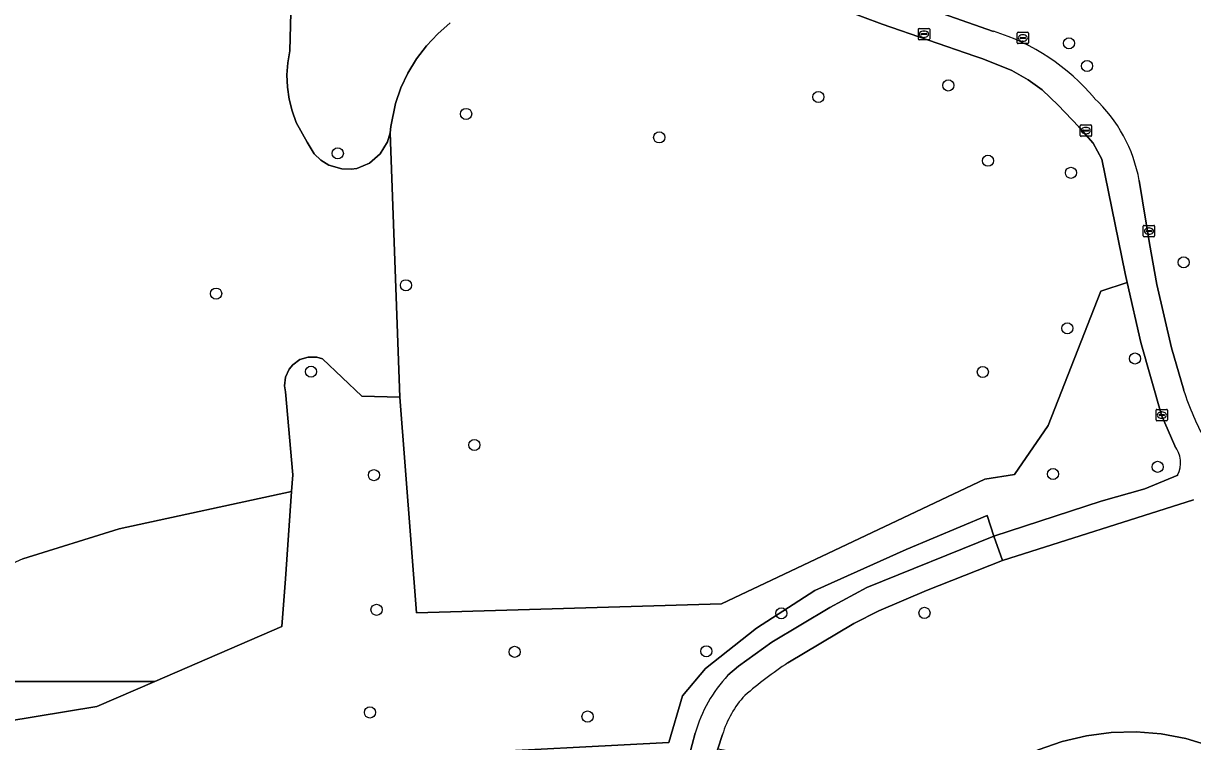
# Model space of a CAD drawing. Extents: x 160732 to 162107, y 387428 to 388479.
# Drawn here: x 160837.2 to 160939.8, y 388105.8 to 388168.9 of the extents above; entities that cross this region are included whole.
import ezdxf

# ---------------------------------------------------------------- set-up
doc = ezdxf.new("R2010")
doc.units = 0
for name, color, linetype in [('IMGEO_Boom', 7, 'Continuous'), ('IMGEO_Groenvoorziening', 7, 'Continuous'), ('IMGEO_Kolk', 7, 'Continuous'), ('IMGEO_Voetpad_gesloten', 7, 'Continuous'), ('IMGEO_Voetpad_open', 7, 'Continuous')]:
    doc.layers.add(name, color=color, linetype=linetype)

msp = doc.modelspace()

# ---------------------------------------------------------------- linework, layer by layer
at = {"layer": 'IMGEO_Boom'}
for centre in [(160928.98, 388167.11), (160930.57, 388165.12), (160918.39, 388163.41), (160906.99, 388162.4), (160876.07, 388160.91), (160893.02, 388158.85), (160864.81, 388157.45), (160921.87, 388156.8), (160929.15, 388155.74), (160939.05, 388147.88), (160870.79, 388145.87), (160854.13, 388145.14), (160928.84, 388142.09), (160934.77, 388139.44), (160862.46, 388138.29), (160921.42, 388138.26), (160876.8, 388131.85), (160936.76, 388129.93), (160867.98, 388129.2), (160927.58, 388129.3), (160868.21, 388117.38), (160903.74, 388117.07), (160916.3, 388117.11), (160880.33, 388113.69), (160897.15, 388113.74), (160867.63, 388108.37), (160886.73, 388108.01)]:
    msp.add_circle(centre, 0.489, dxfattribs=at)
at = {"layer": 'IMGEO_Groenvoorziening'}
for points in [[(160912.84, 388171.52), (160922.36, 388168.16)], [(160837.18, 388121.86), (160845.63, 388124.48), (160860.76, 388127.76), (160860.86, 388129.24), (160860.21, 388136.51), (160860.12, 388137.05), (160860.21, 388137.8), (160860.53, 388138.5), (160860.86, 388138.89), (160861.48, 388139.34), (160862.21, 388139.56), (160862.97, 388139.56), (160863.46, 388139.42), (160866.91, 388136.13), (160870.25, 388136.06), (160869.4, 388159.24), (160869.17, 388158.46), (160868.53, 388157.41), (160867.6, 388156.6), (160866.47, 388156.13), (160865.97, 388156.06), (160865.17, 388156.08), (160864.02, 388156.42), (160863.33, 388156.85), (160862.75, 388157.4), (160862.12, 388158.43), (160861.17, 388160.17), (160860.8, 388161.18), (160860.54, 388162.21), (160860.39, 388163.27), (160860.35, 388164.34), (160860.43, 388165.41), (160860.61, 388166.46), (160860.69, 388169.82)], [(160860.69, 388169.82), (160860.61, 388166.46), (160860.43, 388165.41), (160860.35, 388164.34), (160860.39, 388163.27), (160860.54, 388162.21), (160860.8, 388161.18), (160861.17, 388160.17), (160862.12, 388158.43), (160862.75, 388157.4), (160863.33, 388156.85), (160864.02, 388156.42), (160865.17, 388156.08), (160865.97, 388156.06), (160866.47, 388156.13), (160867.6, 388156.6), (160868.53, 388157.41), (160869.17, 388158.46), (160869.4, 388159.24), (160869.46, 388159.82), (160869.87, 388161.82), (160870.35, 388163.19), (160870.96, 388164.5), (160871.72, 388165.74), (160872.59, 388166.89), (160873.59, 388167.95), (160874.68, 388168.9)], [(160874.68, 388168.9), (160873.59, 388167.95), (160872.59, 388166.89), (160871.72, 388165.74), (160870.96, 388164.5), (160870.35, 388163.19), (160869.87, 388161.82), (160869.46, 388159.82), (160869.4, 388159.24), (160870.25, 388136.06), (160871.73, 388117.11), (160898.49, 388117.89), (160921.6, 388128.86), (160924.2, 388129.26), (160927.16, 388133.56), (160931.77, 388145.35), (160934.1, 388146.1), (160933.91, 388146.9), (160931.86, 388156.93), (160931.11, 388158.34), (160929.86, 388159.77), (160928.04, 388161.69), (160926.62, 388163.04), (160925.39, 388163.91), (160923.97, 388164.72), (160921.42, 388165.76), (160920.71, 388165.99), (160912.6, 388168.79), (160907.4, 388170.73)], [(160935.14, 388155.08), (160936.06, 388149.55), (160936.7, 388145.93), (160937.99, 388140.38), (160939.05, 388136.67)], [(160938.27, 388131.78), (160937.1, 388134.48), (160935.29, 388140.84), (160934.1, 388146.1), (160931.77, 388145.35), (160927.16, 388133.56), (160924.2, 388129.26), (160921.6, 388128.86), (160898.49, 388117.89), (160871.73, 388117.11), (160870.25, 388136.06), (160866.91, 388136.13), (160863.46, 388139.42), (160862.97, 388139.56), (160862.21, 388139.56), (160861.48, 388139.34), (160860.86, 388138.89), (160860.53, 388138.5), (160860.21, 388137.8), (160860.12, 388137.05), (160860.21, 388136.51), (160860.86, 388129.24), (160860.76, 388127.76), (160860.21, 388120.09), (160859.91, 388115.91), (160848.74, 388111.09), (160843.66, 388108.9), (160835.68, 388107.57)], [(160922.39, 388123.83), (160931.82, 388126.91), (160935.65, 388127.99), (160938.52, 388129.19)], [(160939.9, 388127.04), (160923.14, 388121.71), (160916.49, 388119.07), (160912.28, 388117.29), (160910.11, 388116.17), (160904.3, 388112.73)], [(160832.69, 388103.76), (160841.27, 388102.03), (160844.84, 388101.38), (160851.55, 388101.41), (160860.91, 388102.35), (160874.83, 388104.75), (160893.86, 388105.74), (160895.07, 388109.83), (160897.09, 388112.24), (160901.57, 388115.76), (160906.67, 388119.08), (160914.7, 388122.68), (160921.79, 388125.65), (160922.39, 388123.83)], [(160899.05, 388111.63), (160899.97, 388112.42), (160902.89, 388114.54), (160907.98, 388117.59), (160911.25, 388119.34), (160922.39, 388123.83), (160921.79, 388125.65), (160914.7, 388122.68), (160906.67, 388119.08), (160901.57, 388115.76), (160897.09, 388112.24), (160895.07, 388109.83), (160893.86, 388105.74), (160874.83, 388104.75), (160860.91, 388102.35), (160851.55, 388101.41), (160844.84, 388101.38), (160841.27, 388102.03), (160832.69, 388103.76)], [(160835.68, 388107.57), (160843.66, 388108.9), (160848.74, 388111.09), (160835.34, 388111.09)], [(160891.17, 388103.65), (160895.38, 388103.56), (160896.18, 388106.55)], [(160898.58, 388106.43), (160898.16, 388105.18), (160908.51, 388103.34), (160916.7, 388101.13), (160920.62, 388099.85), (160922.53, 388103.08), (160924.31, 388104.16), (160926.29, 388105.1), (160928.37, 388105.82), (160930.51, 388106.33), (160932.68, 388106.61), (160934.88, 388106.66), (160937.07, 388106.48), (160939.23, 388106.07), (160941.34, 388105.44)], [(160949.15, 388098.56), (160947.52, 388100.55), (160945.68, 388102.35), (160943.67, 388103.96), (160941.34, 388105.44), (160939.23, 388106.07), (160937.07, 388106.48), (160934.88, 388106.66), (160932.68, 388106.61), (160930.51, 388106.33), (160928.37, 388105.82), (160926.29, 388105.1), (160924.31, 388104.16), (160922.53, 388103.08), (160920.62, 388099.85), (160919.56, 388098.05), (160920.92, 388097.62), (160927.65, 388095.66)]]:
    msp.add_lwpolyline(points, dxfattribs=at)
msp.add_lwpolyline([(160860.21, 388120.09), (160860.76, 388127.76), (160845.63, 388124.48), (160837.18, 388121.86), (160831.76, 388119.41), (160832.58, 388116.3), (160834.29, 388112.67), (160835.34, 388111.09), (160848.74, 388111.09), (160859.91, 388115.91)], close=True, dxfattribs=at)
for centre, radius, start, end in [((160916.69, 388149.98), 19.05, 40.2444, 72.6802), ((160922.27, 388152.75), 13.08, 10.224, 46.7571), ((160962.28, 388144.02), 24.37, 197.5506, 209.0469), ((160936.36, 388130.28), 2.42, 333.1628, 38.2409), ((160926.97, 388079.03), 40.61, 123.9211, 130.6117), ((160908.05, 388103.2), 12.33, 136.8468, 164.2237), ((160906.54, 388104.15), 8.28, 136.4592, 164.015)]:
    msp.add_arc(centre, radius, start, end, dxfattribs=at)
at = {"layer": 'IMGEO_Kolk'}
for p, q in [((160915.76, 388167.49), (160915.76, 388168.34)), ((160915.83, 388168.41), (160916.68, 388168.41)), ((160916.01, 388167.91), (160916.01, 388167.92)), ((160916.45, 388167.87), (160916.05, 388167.87)), ((160916.06, 388167.96), (160916.46, 388167.96)), ((160916.24, 388168.19), (160916.27, 388168.19)), ((160916.5, 388167.92), (160916.5, 388167.91)), ((160916.76, 388168.34), (160916.76, 388167.49)), ((160924.43, 388167.16), (160924.43, 388168.01)), ((160924.5, 388168.09), (160925.36, 388168.09)), ((160924.92, 388167.86), (160924.94, 388167.86)), ((160925.43, 388168.01), (160925.43, 388167.16)), ((160916.68, 388167.41), (160915.83, 388167.41)), ((160916.27, 388167.63), (160916.24, 388167.63)), ((160925.36, 388167.08), (160924.5, 388167.08)), ((160924.69, 388167.58), (160924.69, 388167.59)), ((160924.73, 388167.63), (160925.13, 388167.63)), ((160925.13, 388167.54), (160924.73, 388167.54)), ((160924.94, 388167.31), (160924.91, 388167.31)), ((160925.17, 388167.59), (160925.17, 388167.58)), ((160929.96, 388159.02), (160929.96, 388159.87)), ((160930.04, 388159.95), (160930.89, 388159.95)), ((160930.45, 388159.73), (160930.48, 388159.73)), ((160930.96, 388159.87), (160930.96, 388159.02)), ((160930.89, 388158.95), (160930.04, 388158.95)), ((160930.22, 388159.44), (160930.22, 388159.45)), ((160930.66, 388159.4), (160930.26, 388159.4)), ((160930.27, 388159.49), (160930.66, 388159.49)), ((160930.47, 388159.17), (160930.45, 388159.17)), ((160930.71, 388159.45), (160930.71, 388159.44)), ((160935.5, 388150.2), (160935.5, 388151.05)), ((160935.57, 388151.13), (160936.43, 388151.13)), ((160935.76, 388150.62), (160935.76, 388150.63)), ((160935.8, 388150.67), (160936.2, 388150.67)), ((160936.2, 388150.58), (160935.8, 388150.58)), ((160935.99, 388150.9), (160936.01, 388150.9)), ((160936.01, 388150.35), (160935.99, 388150.35)), ((160936.24, 388150.63), (160936.24, 388150.62)), ((160936.5, 388151.05), (160936.5, 388150.2)), ((160936.43, 388150.12), (160935.57, 388150.12)), ((160936.7, 388134.97), (160937.55, 388134.97)), ((160936.63, 388134.05), (160936.63, 388134.9)), ((160937.55, 388133.97), (160936.7, 388133.97)), ((160936.88, 388134.47), (160936.88, 388134.48)), ((160937.32, 388134.43), (160936.92, 388134.43)), ((160936.93, 388134.52), (160937.33, 388134.52)), ((160937.11, 388134.75), (160937.14, 388134.75)), ((160937.14, 388134.19), (160937.11, 388134.19)), ((160937.37, 388134.48), (160937.37, 388134.47)), ((160937.63, 388134.9), (160937.63, 388134.05))]:
    msp.add_line(p, q, dxfattribs=at)
for points in [[(160915.76, 388167.49), (160915.76, 388168.34)], [(160915.83, 388168.41), (160916.68, 388168.41)], [(160916.76, 388168.34), (160916.76, 388167.49)], [(160924.43, 388167.16), (160924.43, 388168.01)], [(160924.5, 388168.09), (160925.36, 388168.09)], [(160925.43, 388168.01), (160925.43, 388167.16)], [(160916.68, 388167.41), (160915.83, 388167.41)], [(160925.36, 388167.08), (160924.5, 388167.08)], [(160929.96, 388159.02), (160929.96, 388159.87)], [(160930.04, 388159.95), (160930.89, 388159.95)], [(160930.96, 388159.87), (160930.96, 388159.02)], [(160930.89, 388158.95), (160930.04, 388158.95)], [(160935.5, 388150.2), (160935.5, 388151.05)], [(160935.57, 388151.13), (160936.43, 388151.13)], [(160936.5, 388151.05), (160936.5, 388150.2)], [(160936.43, 388150.12), (160935.57, 388150.12)], [(160936.7, 388134.97), (160937.55, 388134.97)], [(160936.63, 388134.05), (160936.63, 388134.9)], [(160937.55, 388133.97), (160936.7, 388133.97)], [(160937.63, 388134.9), (160937.63, 388134.05)]]:
    msp.add_lwpolyline(points, dxfattribs=at)
for centre, radius, start, end in [((160915.83, 388168.34), 0.0765, 91.552, 178.448), ((160915.83, 388168.34), 0.0765, 91.552, 178.448), ((160916.06, 388167.92), 0.0403, 85.8775, 175.7526), ((160916.05, 388167.91), 0.0366, 178.938, 274.7102), ((160916.46, 388167.91), 0.043, 264.8664, 352.4533), ((160916.46, 388167.92), 0.0386, 1.7309, 96.639), ((160916.68, 388168.34), 0.0765, 1.552, 88.448), ((160916.68, 388168.34), 0.0765, 1.552, 88.448), ((160924.51, 388168.01), 0.0765, 91.552, 178.448), ((160924.51, 388168.01), 0.0765, 91.552, 178.448), ((160925.35, 388168.01), 0.0765, 1.552, 88.448), ((160925.35, 388168.01), 0.0765, 1.552, 88.448), ((160915.83, 388167.49), 0.0765, 181.552, 268.448), ((160915.83, 388167.49), 0.0765, 181.552, 268.448), ((160916.68, 388167.49), 0.0765, 271.552, 358.448), ((160916.68, 388167.49), 0.0765, 271.552, 358.448), ((160924.51, 388167.16), 0.0765, 181.552, 268.448), ((160924.51, 388167.16), 0.0765, 181.552, 268.448), ((160924.73, 388167.59), 0.0403, 85.8775, 175.7526), ((160924.72, 388167.58), 0.0366, 178.938, 274.7102), ((160925.13, 388167.59), 0.0386, 1.7309, 96.639), ((160925.13, 388167.58), 0.043, 264.8664, 352.4533), ((160925.35, 388167.16), 0.0765, 271.552, 358.448), ((160925.35, 388167.16), 0.0765, 271.552, 358.448), ((160930.04, 388159.87), 0.0765, 91.552, 178.448), ((160930.04, 388159.87), 0.0765, 91.552, 178.448), ((160930.89, 388159.87), 0.0765, 1.552, 88.448), ((160930.89, 388159.87), 0.0765, 1.552, 88.448), ((160930.04, 388159.02), 0.0765, 181.552, 268.448), ((160930.04, 388159.02), 0.0765, 181.552, 268.448), ((160930.26, 388159.45), 0.0403, 85.8775, 175.7526), ((160930.26, 388159.44), 0.0366, 178.938, 274.7102), ((160930.67, 388159.45), 0.0386, 1.7309, 96.639), ((160930.66, 388159.45), 0.043, 264.8664, 352.4533), ((160930.89, 388159.02), 0.0765, 271.552, 358.448), ((160930.89, 388159.02), 0.0765, 271.552, 358.448), ((160935.58, 388151.05), 0.0765, 91.552, 178.448), ((160935.58, 388151.05), 0.0765, 91.552, 178.448), ((160935.8, 388150.63), 0.0403, 85.8775, 175.7526), ((160935.8, 388150.62), 0.0366, 178.938, 274.7102), ((160936.2, 388150.63), 0.0386, 1.7309, 96.639), ((160936.2, 388150.62), 0.043, 264.8664, 352.4533), ((160936.42, 388151.05), 0.0765, 1.552, 88.448), ((160936.42, 388151.05), 0.0765, 1.552, 88.448), ((160935.58, 388150.2), 0.0765, 181.552, 268.448), ((160935.58, 388150.2), 0.0765, 181.552, 268.448), ((160936.42, 388150.2), 0.0765, 271.552, 358.448), ((160936.42, 388150.2), 0.0765, 271.552, 358.448), ((160936.7, 388134.9), 0.0765, 91.552, 178.448), ((160936.7, 388134.9), 0.0765, 91.552, 178.448), ((160937.55, 388134.9), 0.0765, 1.552, 88.448), ((160937.55, 388134.9), 0.0765, 1.552, 88.448), ((160936.7, 388134.05), 0.0765, 181.552, 268.448), ((160936.7, 388134.05), 0.0765, 181.552, 268.448), ((160936.93, 388134.48), 0.0403, 85.8775, 175.7526), ((160936.92, 388134.47), 0.0366, 178.938, 274.7102), ((160937.33, 388134.47), 0.043, 264.8664, 352.4533), ((160937.33, 388134.48), 0.0386, 1.7309, 96.639), ((160937.55, 388134.05), 0.0765, 271.552, 358.448), ((160937.55, 388134.05), 0.0765, 271.552, 358.448)]:
    msp.add_arc(centre, radius, start, end, dxfattribs=at)
for centre, major_axis, ratio, start_param, end_param in [((160916.24, 388167.91), (-0.387, 0.002), 0.722429, 4.712389, 7.853982), ((160916.27, 388167.91), (-0.39, 0.002), 0.717154, 1.570796, 4.712389), ((160924.92, 388167.58), (-0.387, 0.002), 0.722429, 4.712389, 7.853982), ((160924.94, 388167.58), (-0.39, 0.002), 0.717154, 1.570796, 4.712389), ((160930.45, 388159.45), (-0.387, 0.002), 0.722429, 4.712389, 7.853982), ((160930.47, 388159.45), (-0.39, 0.002), 0.717154, 1.570796, 4.712389), ((160935.99, 388150.62), (-0.387, 0.002), 0.722429, 4.712389, 7.853982), ((160936.01, 388150.62), (-0.39, 0.002), 0.717154, 1.570796, 4.712389), ((160937.11, 388134.47), (-0.387, 0.002), 0.722429, 4.712389, 7.853982), ((160937.14, 388134.47), (-0.39, 0.002), 0.717154, 1.570796, 4.712389)]:
    msp.add_ellipse(centre, major_axis=major_axis, ratio=ratio, start_param=start_param, end_param=end_param, dxfattribs=at)
at = {"layer": 'IMGEO_Voetpad_gesloten'}
for points in [[(160922.36, 388168.16), (160912.84, 388171.52), (160908.39, 388173.15), (160906.79, 388173.8), (160904.72, 388174.72), (160901.39, 388176.14)], [(160907.4, 388170.73), (160912.6, 388168.79), (160920.71, 388165.99), (160921.42, 388165.76), (160923.97, 388164.72), (160925.39, 388163.91), (160926.62, 388163.04), (160928.04, 388161.69), (160929.86, 388159.77), (160931.11, 388158.34), (160931.86, 388156.93), (160933.91, 388146.9), (160934.1, 388146.1), (160935.29, 388140.84), (160937.1, 388134.48), (160938.27, 388131.78)], [(160936.7, 388145.93), (160936.06, 388149.55), (160935.14, 388155.08)], [(160939.05, 388136.67), (160937.99, 388140.38), (160936.7, 388145.93)], [(160938.52, 388129.19), (160935.65, 388127.99), (160931.82, 388126.91), (160922.39, 388123.83), (160923.14, 388121.71), (160939.9, 388127.04)]]:
    msp.add_lwpolyline(points, dxfattribs=at)
for centre, radius, start, end in [((160916.69, 388149.98), 19.05, 40.2444, 72.6802), ((160922.27, 388152.75), 13.08, 10.224, 46.7571), ((160962.28, 388144.02), 24.37, 197.5506, 209.0469), ((160936.36, 388130.28), 2.42, 333.1628, 38.2409)]:
    msp.add_arc(centre, radius, start, end, dxfattribs=at)
at = {"layer": 'IMGEO_Voetpad_open'}
for points in [[(160923.14, 388121.71), (160922.39, 388123.83), (160911.25, 388119.34), (160907.98, 388117.59), (160902.89, 388114.54), (160899.97, 388112.42), (160899.05, 388111.63)], [(160904.3, 388112.73), (160910.11, 388116.17), (160912.28, 388117.29), (160916.49, 388119.07), (160923.14, 388121.71)], [(160896.18, 388106.55), (160895.38, 388103.56), (160897.57, 388103.42), (160898.16, 388105.18), (160898.58, 388106.43)]]:
    msp.add_lwpolyline(points, dxfattribs=at)
for centre, radius, start, end in [((160926.97, 388079.03), 40.61, 123.9211, 130.6117), ((160908.05, 388103.2), 12.33, 136.8468, 164.2237), ((160906.54, 388104.15), 8.28, 136.4592, 164.015)]:
    msp.add_arc(centre, radius, start, end, dxfattribs=at)

doc.saveas('drawing.dxf')
